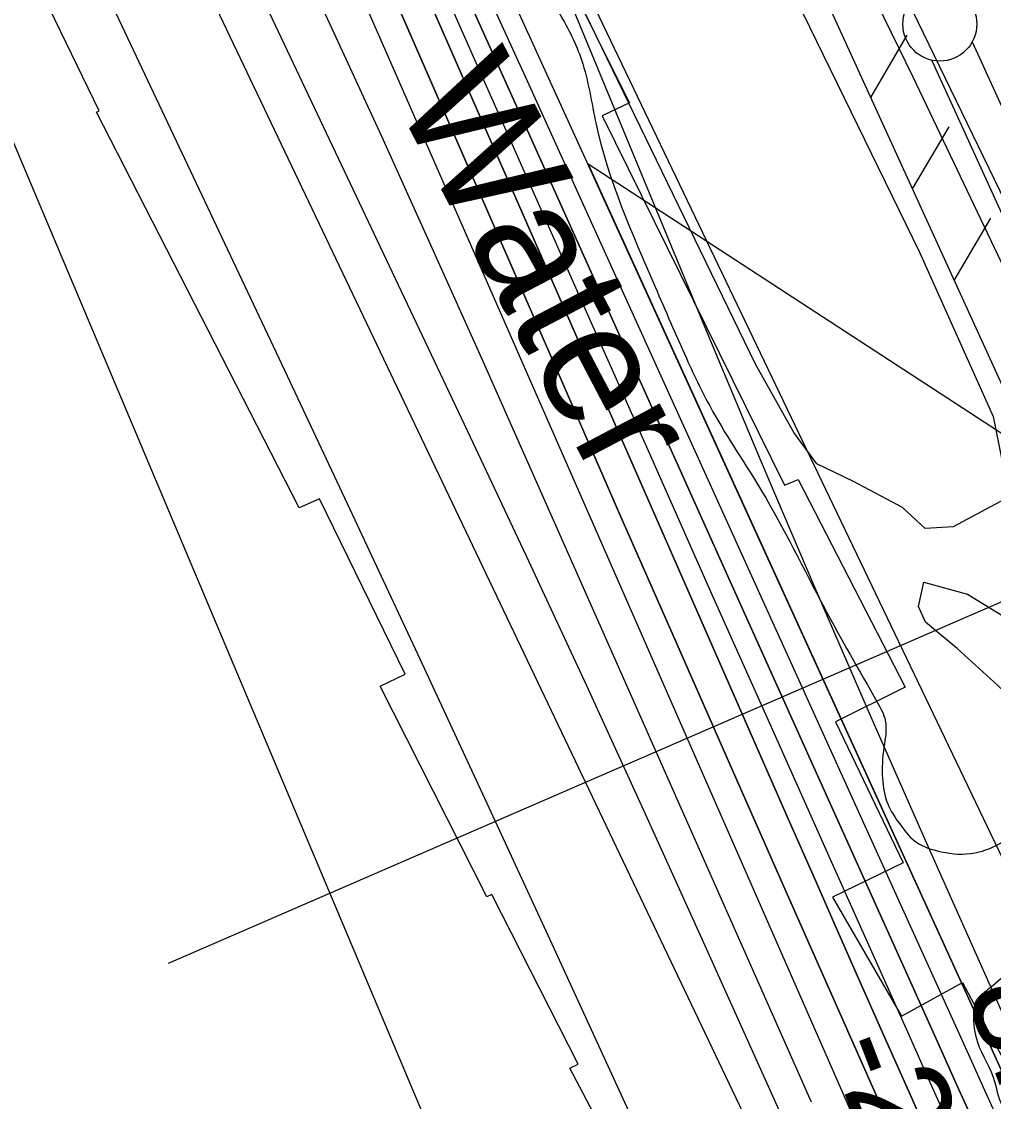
# Model space of a CAD drawing. Extents: x 3684037 to 3722149, y 433263 to 459021.
# Drawn here: x 3710142 to 3710800, y 443040 to 443771 of the extents above; entities that cross this region are included whole.
import ezdxf

# ---------------------------------------------------------------- set-up
doc = ezdxf.new("R2010")
doc.units = 0
for name, color, linetype in [('V-FLOD-BASE', 7, 'Continuous'), ('V-LEVE-TOET', 7, 'Continuous'), ('V-RIVR-EDGE', 7, 'Continuous'), ('V-RIVR-IDEN', 7, 'Continuous'), ('V-RIVR-RANG', 7, 'Continuous'), ('V-RRAP-FSHR', 7, 'Continuous'), ('V-RRAP-RVMT', 7, 'Continuous'), ('V-SITE-VEGE', 7, 'Continuous'), ('V-SURV-LINE', 7, 'Continuous'), ('V-TOPO-DPTH', 7, 'Continuous'), ('V-TOPO-MAJR', 7, 'Continuous'), ('V-TOPO-MINR', 7, 'Continuous'), ('V-TOPO-WATR', 7, 'Continuous'), ('V-UTIL-IDEN', 7, 'Continuous')]:
    doc.layers.add(name, color=color, linetype=linetype)

msp = doc.modelspace()

# ---------------------------------------------------------------- linework, layer by layer
at = {"layer": 'V-FLOD-BASE'}
msp.add_lwpolyline([(3711127.07, 442946.67), (3711049.78, 443120.45), (3711041.64, 443140.73), (3711031.77, 443152.31), (3711019, 443172.58), (3710996.94, 443202.69), (3710984.16, 443224.12), (3710975.45, 443238.6), (3710968.48, 443253.08), (3710962.67, 443263.5), (3710958.6, 443273.93), (3710954.53, 443287.26), (3710952.19, 443302.9), (3710949.27, 443320.87), (3710944.03, 443342.88), (3710939.96, 443357.37), (3710932.98, 443377.64), (3710919.02, 443417.62), (3710901.6, 443447.16), (3710834.19, 443595.45), (3710675, 443923.29), (3710537.32, 444195.53), (3710379.89, 444508.89)], dxfattribs=at)
at = {"layer": 'V-LEVE-TOET'}
msp.add_lwpolyline([(3711072.3, 443011.54), (3711029.29, 443110.6), (3711014.77, 443141.3), (3710997.35, 443164.46), (3710981.68, 443188.2), (3710970.06, 443207.9), (3710955.55, 443229.32), (3710943.93, 443253.65), (3710937.53, 443271.61), (3710931.71, 443295.94), (3710927.03, 443329.55), (3710922.94, 443353.89), (3710913.64, 443378.22), (3710903.18, 443401.97), (3710884.01, 443442.52), (3710860.19, 443492.91), (3710745.72, 443733.3), (3710618.49, 443993.96), (3710467.44, 444295.15), (3710285.62, 444646.74)], dxfattribs=at)
at = {"layer": 'V-RIVR-EDGE'}
msp.add_spline([(3707057.63, 450460), (3707081.52, 450431), (3707105.39, 450392.51), (3707125.2, 450359), (3707163.49, 450300.12), (3707183.76, 450270.23), (3707206.7, 450223.15), (3707227.4, 450181.5), (3707252.17, 450142.1), (3707265.67, 450117.2), (3707275.12, 450098.64), (3707318.38, 450037.94), (3707353.07, 449985.41), (3707385.06, 449939.66), (3707406.23, 449908.41), (3707430.1, 449871.27), (3707455.78, 449833.68), (3707495.45, 449785.2), (3707517.08, 449753.49), (3707534.2, 449727.23), (3707562.13, 449687.82), (3707582.83, 449647.07), (3707592.72, 449623.99), (3707603.99, 449607.68), (3707632.37, 449565.11), (3707692.27, 449470.46), (3707727.83, 449403.91), (3707751.67, 449355.47), (3707768.33, 449325.13), (3707817.4, 449240), (3707854.79, 449182.03), (3707880.91, 449141.73), (3707898.94, 449116.36), (3707960.23, 449034.82), (3707990.86, 448990.44), (3708021.04, 448942.43), (3708046.24, 448893.54), (3708087.2, 448819.73), (3708107.48, 448788.94), (3708130.45, 448754.06), (3708144.4, 448727.8), (3708155.18, 448700.19), (3708176.37, 448674.82), (3708204.31, 448634.06), (3708224.57, 448599.19), (3708242.58, 448567.5), (3708259.67, 448533.09), (3708300.54, 448421.76), (3708313.13, 448390.98), (3708333.36, 448345.26), (3708350.46, 448310.4), (3708400.43, 448222.56), (3708436, 448162.79), (3708462.58, 448121.12), (3708493.64, 448064.07), (3708520.62, 448004.32), (3708547.17, 447952.26), (3708560.65, 447921.03), (3708599.29, 447820.1), (3708618.62, 447774.38), (3708636.6, 447732.29), (3708686.04, 447611.44), (3708708.97, 447557.58), (3708728.76, 447517.74), (3708790.87, 447400.93), (3708813.79, 447342.99), (3708823.69, 447322.62), (3708832.7, 447310.39), (3708843.99, 447304.94), (3708854.83, 447299.94), (3708866.57, 447292.22), (3708878.28, 447274.56), (3708903.02, 447223.86), (3708928.62, 447154.16), (3708946.56, 447092.62), (3708972.63, 447032.42), (3709004.55, 446957.28), (3709022.09, 446919.26), (3709036.9, 446872.65), (3709065.65, 446798.42), (3709084.55, 446762.2), (3709116.06, 446705.15), (3709133.17, 446676.17), (3709190.81, 446579.27), (3709228.65, 446520.4), (3709242.18, 446506.8), (3709273.72, 446461.5), (3709296.22, 446418.04), (3709323.65, 446357.84), (3709346.13, 446307.14), (3709405.05, 446179.94), (3709417.62, 446143.28), (3709426.98, 446089), (3709431.45, 446069.09), (3709442.24, 446043.29), (3709459.81, 446017.93), (3709485.03, 445975.81), (3709516.54, 445917.41), (3709528.22, 445886.18), (3709547.07, 445830.07), (3709579.84, 445736.39), (3709592.41, 445699.28), (3709614.43, 445642.25), (3709638.73, 445596.07), (3709660.32, 445552.16), (3709689.1, 445487.43), (3709716.1, 445435.36), (3709727.8, 445413.18), (3709766.95, 445336.67), (3709796.19, 445272.84), (3709817.77, 445223.5), (3709885.21, 445070.05), (3709914.01, 445011.65), (3709955.32, 444895.8), (3709967.01, 444870), (3709990.89, 444833.77), (3710021.5, 444778.98), (3710062.05, 444721.45), (3710099, 444671.17), (3710125.54, 444614.59), (3710149.37, 444558.91), (3710206.48, 444434.88), (3710232.57, 444377.84), (3710255.95, 444325.79), (3710301.83, 444226.65), (3710336.44, 444144.73), (3710353.07, 444103.09), (3710397.08, 443983.15), (3710422.25, 443922.96), (3710475.81, 443823.35), (3710506.44, 443776.25), (3710521.29, 443745.01), (3710531.13, 443701.58), (3710571.1, 443591.61), (3710592.23, 443543.17), (3710610.23, 443506.96), (3710643.1, 443453.52), (3710685.41, 443374.74), (3710721.42, 443310.44), (3710726.82, 443298.22), (3710725.87, 443280.14), (3710724.91, 443258.89), (3710728.49, 443241.7), (3710736.59, 443228.11), (3710746.51, 443216.79), (3710761.87, 443209.97), (3710784.47, 443208.1), (3710799.86, 443212.58), (3710819.78, 443223.39), (3710828.83, 443224.27), (3710831.98, 443222), (3710845.47, 443189.86), (3710847.7, 443178.55), (3710844.52, 443169.52), (3710837.71, 443158.23), (3710824.1, 443142.44), (3710796, 443115.83), (3710790.11, 443110.87), (3710787.84, 443107.71), (3710786.47, 443099.58), (3710789.13, 443080.58), (3710800.82, 443053.87), (3710807.11, 443036.22), (3710810.72, 443032.6), (3710815.22, 443023.09), (3710815.19, 443014.5), (3710814.27, 443006.82), (3710817.86, 442996.41), (3710822.81, 442987.35), (3710832.3, 442981.9), (3710839.97, 442976.46), (3710855.3, 442958.33), (3710863.4, 442945.65), (3710869.69, 442927.55), (3710881.85, 442907.17)], degree=3, dxfattribs=at)
at = {"layer": 'V-RIVR-RANG'}
msp.add_line((3710920.53, 443428.19), (3710241.62, 443133.76), dxfattribs=at)
at = {"layer": 'V-RRAP-FSHR'}
for p, q in [((3710716.99, 443719.62), (3710741.75, 443761.71)), ((3710716.99, 443719.62), (3710741.75, 443761.71)), ((3710745.24, 443657.74), (3710770, 443699.83)), ((3710745.24, 443657.74), (3710770, 443699.83)), ((3710773.49, 443595.86), (3710798.25, 443637.95)), ((3710773.49, 443595.86), (3710798.25, 443637.95))]:
    msp.add_line(p, q, dxfattribs=at)
for points in [[(3710219.36, 444700.16), (3710405.05, 444328.82), (3710632.08, 443905.61), (3710829.82, 443472.46), (3710874.19, 443372.05), (3710940.18, 443211.19), (3711150.7, 442775.78), (3711369.41, 442270.41), (3711583.94, 441827.2), (3711640.29, 441693.5), (3711911.6, 441196.46), (3712334.08, 440407.06), (3712777.04, 439605.31), (3712909.03, 439353.17), (3713100.31, 438966.64)], [(3710580.1, 444002.52), (3710632.08, 443905.61), (3710829.82, 443472.46), (3710874.19, 443372.05), (3710940.18, 443211.19), (3710944.79, 443201.65)], [(3710449.88, 443948.54), (3711032.4, 442732.84), (3711461.51, 441700.35), (3711800.31, 440955.81), (3712037.99, 440494.59), (3712458, 439603.75), (3712696.92, 439205.07), (3712836.7, 438963.43)]]:
    msp.add_lwpolyline(points, dxfattribs=at)
at = {"layer": 'V-RRAP-RVMT'}
for p, q in [((3710362.18, 444099.99), (3710553.84, 443716.04)), ((3710194.84, 443710.67), (3710070.74, 443966.61)), ((3710193.17, 443709.81), (3710194.84, 443710.67)), ((3710330.2, 443441.96), (3710193.17, 443709.81)), ((3710553.84, 443716.04), (3710535.31, 443707.15)), ((3710535.31, 443707.15), (3710658.54, 443457.38)), ((3710658.54, 443457.38), (3710667.92, 443461.14)), ((3710667.92, 443461.14), (3710740.19, 443320.62)), ((3710343.94, 443448.09), (3710330.2, 443441.96)), ((3710401.98, 443329.42), (3710343.94, 443448.09)), ((3710385.13, 443321.3), (3710401.98, 443329.42)), ((3710457.18, 443178.82), (3710385.13, 443321.3)), ((3710740.19, 443320.62), (3710693.08, 443297.18)), ((3710693.08, 443297.18), (3710738.96, 443201.83)), ((3710738.96, 443201.83), (3710691.15, 443178.51)), ((3710460.66, 443180.32), (3710457.18, 443178.82)), ((3710519.1, 443065.55), (3710460.66, 443180.32)), ((3710691.15, 443178.51), (3710737.86, 443098.16)), ((3710737.86, 443098.16), (3710779.11, 443120.8)), ((3710779.11, 443120.8), (3711032.64, 442642.42)), ((3710513.41, 443062.99), (3710519.1, 443065.55)), ((3710582.61, 442931.34), (3710513.41, 443062.99))]:
    msp.add_line(p, q, dxfattribs=at)
at = {"layer": 'V-SITE-VEGE'}
for points in [[(3709492.02, 446157.1), (3709730.17, 445627.49), (3710085.95, 444927.48), (3710508.13, 444110.42), (3710750.08, 443614.96), (3710799.9, 443503.8), (3710810.62, 443449.39), (3710772.78, 443429.23), (3710753.85, 443428.03), (3710738.45, 443442.2), (3710705.3, 443459.91), (3710680.44, 443471.72), (3710665.04, 443492.99), (3710638.95, 443539.11), (3710445.62, 443937.6), (3710407.68, 444007.36), (3710378.03, 444068.45), (3710360.23, 444111.42), (3710336.47, 444195.98), (3710325.38, 444224.77), (3710071.97, 444744.07), (3709872.71, 445156.76), (3709536.46, 445857.78)], [(3710868.1, 443021.56), (3710840.86, 443045.19), (3710820.7, 443084.21), (3710814.74, 443114.96), (3710831.26, 443159.94), (3710851.33, 443196.64), (3710858.39, 443227.41), (3710854.79, 443262.91), (3710827.54, 443298.37), (3710802.67, 443322), (3710775.43, 443346.82), (3710754.11, 443364.54), (3710749.36, 443375.18), (3710752.89, 443391.75), (3710782.48, 443383.5), (3710819.19, 443361.07), (3710852.35, 443335.08), (3710870.14, 443297.23), (3710896.24, 443239.29), (3710929.42, 443190.82), (3710992.23, 443105.71), (3711036.13, 443000.46)]]:
    msp.add_lwpolyline(points, dxfattribs=at)
at = {"layer": 'V-SURV-LINE'}
for points in [[(3710785.68, 443757.3), (3711738.36, 441671.51)], [(3711711.07, 441659.05), (3710758.39, 443744.84)]]:
    msp.add_lwpolyline(points, dxfattribs=at)
msp.add_circle((3710763.74, 443769.24), 25, dxfattribs=at)
at = {"layer": 'V-TOPO-DPTH'}
for points in [[(3710816.96, 443036.02), (3710801.81, 443069.25), (3710786.66, 443102.47), (3710404.96, 443939.17), (3710397.12, 443956.31), (3710389.27, 443973.44), (3710381.4, 443990.56), (3710373.51, 444007.68), (3710365.6, 444024.78), (3710357.65, 444041.87), (3710349.67, 444058.94), (3710341.66, 444076), (3710079.04, 444633.84)], [(3710733, 443016.59), (3710661.28, 443178.63), (3710623.12, 443265.03), (3710585.04, 443351.48), (3710547.09, 443437.99), (3710509.24, 443524.53), (3710305.13, 443992.11), (3710299.84, 444004.09), (3710294.5, 444016.04), (3710289.06, 444027.95), (3710283.57, 444039.83), (3710250.72, 444110.1), (3710228.52, 444156.99), (3710206.01, 444203.72), (3710183.05, 444250.23), (3710159.77, 444296.59), (3710005.58, 444599.99)], [(3710005.58, 444599.99), (3710159.77, 444296.59), (3710183.05, 444250.23), (3710206.01, 444203.72), (3710228.52, 444156.99), (3710250.72, 444110.1), (3710283.57, 444039.83), (3710289.06, 444027.95), (3710294.5, 444016.04), (3710299.84, 444004.09), (3710305.13, 443992.11), (3710509.24, 443524.53), (3710547.09, 443437.99), (3710585.04, 443351.48), (3710623.12, 443265.03), (3710661.28, 443178.63), (3710733, 443016.59)], [(3710706.33, 443027.79), (3710378.4, 443774.63), (3710361.31, 443813.6), (3710344.22, 443852.56), (3710327.16, 443891.54), (3710310.1, 443930.52), (3710278.43, 444002.95), (3710277.21, 444005.71), (3710275.98, 444008.47), (3710274.72, 444011.22), (3710273.45, 444013.96), (3710265.87, 444030.18), (3710260.75, 444040.99), (3710255.54, 444051.77), (3710250.23, 444062.49), (3710244.83, 444073.18), (3710230.58, 444101.05), (3710217.99, 444125.64), (3710205.38, 444150.21), (3710192.75, 444174.78), (3710180.11, 444199.34), (3710029.8, 444490.82)], [(3710706.33, 443027.79), (3710378.4, 443774.63), (3710361.31, 443813.6), (3710344.22, 443852.56), (3710327.16, 443891.54), (3710310.1, 443930.52), (3710278.43, 444002.95), (3710277.21, 444005.71), (3710275.98, 444008.47), (3710274.72, 444011.22), (3710273.45, 444013.96), (3710265.87, 444030.18), (3710260.75, 444040.99), (3710255.54, 444051.77), (3710250.23, 444062.49), (3710244.83, 444073.18), (3710230.58, 444101.05), (3710217.99, 444125.64), (3710205.38, 444150.21), (3710192.75, 444174.78), (3710180.11, 444199.34), (3710029.8, 444490.82)], [(3710787.39, 443024.77), (3710775.27, 443051.51), (3710763.18, 443078.26), (3710629.02, 443376.19), (3710579.82, 443485.51), (3710530.64, 443594.84), (3710481.52, 443704.19), (3710432.42, 443813.56), (3710362.52, 443969.37), (3710348.33, 444000.81), (3710334.04, 444032.2), (3710319.61, 444063.54), (3710305.07, 444094.82), (3710174.3, 444374.71), (3710138.35, 444451.52)], [(3710138.35, 444451.52), (3710174.3, 444374.71), (3710305.07, 444094.82), (3710319.61, 444063.54), (3710334.04, 444032.2), (3710348.33, 444000.81), (3710362.52, 443969.37), (3710432.42, 443813.56), (3710481.52, 443704.19), (3710530.64, 443594.84), (3710579.82, 443485.51), (3710629.02, 443376.19), (3710763.18, 443078.26), (3710775.27, 443051.51), (3710787.39, 443024.77)], [(3710114.7, 444445.26), (3710155.21, 444361.33), (3710195.2, 444277.15), (3710234.84, 444192.8), (3710293.89, 444066.14), (3710303.67, 444044.96), (3710313.36, 444023.75), (3710322.9, 444002.46), (3710332.34, 443981.14), (3710662.09, 443229.54), (3710677.93, 443193.49), (3710693.81, 443157.45), (3710709.72, 443121.43), (3710725.67, 443085.42), (3710744.46, 443043.08), (3710751.07, 443028.27)], [(3710114.7, 444445.26), (3710155.21, 444361.33), (3710195.2, 444277.15), (3710234.84, 444192.8), (3710293.89, 444066.14), (3710303.67, 444044.96), (3710313.36, 444023.75), (3710322.9, 444002.46), (3710332.34, 443981.14), (3710662.09, 443229.54), (3710677.93, 443193.49), (3710693.81, 443157.45), (3710709.72, 443121.43), (3710725.67, 443085.42), (3710744.46, 443043.08), (3710751.07, 443028.27)], [(3710525.72, 443674.46), (3710786.66, 443102.47), (3710801.81, 443069.25), (3710816.96, 443036.02), (3710832.11, 443002.78), (3710847.25, 442969.55), (3710985.94, 442665.07), (3711000.36, 442633.39), (3711008.23, 442616.09)], [(3711008.23, 442616.09), (3711089.1, 442981.51), (3711019.12, 443085.28), (3711012.08, 443096.49), (3711005.54, 443107.98), (3710999.78, 443119.86), (3710994.52, 443132.02), (3710868.76, 443451.09), (3710525.72, 443674.46)]]:
    msp.add_lwpolyline(points, dxfattribs=at)
at = {"layer": 'V-TOPO-MAJR'}
msp.add_lwpolyline([(3710676.97, 443039.93), (3710454.66, 443541.12), (3710420.57, 443617.29), (3710386.14, 443693.31), (3710351.2, 443769.09), (3710315.92, 443844.72), (3710275.67, 443930.26), (3710260.13, 443962.94), (3710244.44, 443995.54), (3710228.49, 444028.02), (3710212.38, 444060.42), (3710127.84, 444228.76)], dxfattribs=at)
at = {"layer": 'V-TOPO-MINR'}
for points in [[(3710468.33, 442903.33), (3710063.33, 443863.6), (3710052.78, 443888.32), (3710042.1, 443912.98), (3710031.22, 443937.54), (3710020.2, 443962.05), (3709937.3, 444144.42), (3709893.68, 444239.99), (3709849.89, 444335.47), (3709805.82, 444430.82), (3709761.56, 444526.09), (3709692.76, 444673.64), (3709682.75, 444695.06), (3709672.7, 444716.47), (3709662.61, 444737.85), (3709652.49, 444759.22), (3709614.54, 444839.12), (3709585.42, 444900.42), (3709556.28, 444961.72), (3709527.14, 445023.02), (3709498, 445084.31), (3709330.8, 445435.81), (3709326.77, 445444.29)], [(3710410.55, 443342.92), (3710364.75, 443440.84), (3710318.76, 443538.67), (3710144.67, 443907.54), (3710135.26, 443927.39), (3710125.83, 443947.23), (3710116.34, 443967.04), (3710106.81, 443986.84), (3710057.04, 444089.92), (3710022.54, 444161.22), (3709987.95, 444232.47), (3709953.23, 444303.66), (3709918.42, 444374.81), (3709745.3, 444727.8)], [(3710733, 443016.59), (3710661.28, 443178.63), (3710623.12, 443265.03), (3710585.04, 443351.48), (3710547.09, 443437.99), (3710509.24, 443524.53), (3710305.13, 443992.11), (3710299.84, 444004.09), (3710294.5, 444016.04), (3710289.06, 444027.95), (3710283.57, 444039.83), (3710250.72, 444110.1), (3710228.52, 444156.99), (3710206.01, 444203.72), (3710183.05, 444250.23), (3710159.77, 444296.59), (3710005.58, 444599.99)], [(3710802.17, 443030.39), (3710793.3, 443049.88), (3710784.45, 443069.39), (3710513.79, 443666.39), (3710485.77, 443728.16), (3710457.75, 443789.92), (3710429.7, 443851.67), (3710401.64, 443913.42), (3710379.08, 443963.05), (3710362.23, 443999.95), (3710345.3, 444036.81), (3710328.24, 444073.61), (3710311.09, 444110.37), (3710127.34, 444502.51)], [(3710706.33, 443027.79), (3710378.4, 443774.63), (3710361.31, 443813.6), (3710344.22, 443852.56), (3710327.16, 443891.54), (3710310.1, 443930.52), (3710278.43, 444002.95), (3710277.21, 444005.71), (3710275.98, 444008.47), (3710274.72, 444011.22), (3710273.45, 444013.96), (3710265.87, 444030.18), (3710260.75, 444040.99), (3710255.54, 444051.77), (3710250.23, 444062.49), (3710244.83, 444073.18), (3710230.58, 444101.05), (3710217.99, 444125.64), (3710205.38, 444150.21), (3710192.75, 444174.78), (3710180.11, 444199.34), (3710029.8, 444490.82)], [(3710787.39, 443024.77), (3710775.27, 443051.51), (3710763.18, 443078.26), (3710629.02, 443376.19), (3710579.82, 443485.51), (3710530.64, 443594.84), (3710481.52, 443704.19), (3710432.42, 443813.56), (3710362.52, 443969.37), (3710348.33, 444000.81), (3710334.04, 444032.2), (3710319.61, 444063.54), (3710305.07, 444094.82), (3710174.3, 444374.71), (3710138.35, 444451.52)], [(3710834.39, 443036.94), (3710832.2, 443041.82), (3710830.01, 443046.69), (3710827.83, 443051.57), (3710755.23, 443214.45), (3710717.1, 443300.92), (3710679.44, 443387.59), (3710642.47, 443474.55), (3710605.96, 443561.72), (3710415.21, 444022.28), (3710407.5, 444040.69), (3710399.69, 444059.06), (3710391.73, 444077.37), (3710383.67, 444095.63), (3710303.2, 444276.09), (3710275.15, 444335.05), (3710245.22, 444392.98), (3710212.49, 444449.38)], [(3710751.07, 443028.27), (3710744.46, 443043.08), (3710725.67, 443085.42), (3710709.72, 443121.43), (3710693.81, 443157.45), (3710677.93, 443193.49), (3710662.09, 443229.54), (3710332.34, 443981.14), (3710322.9, 444002.46), (3710313.36, 444023.75), (3710303.67, 444044.96), (3710293.89, 444066.14), (3710234.84, 444192.8), (3710195.2, 444277.15), (3710155.21, 444361.33), (3710114.7, 444445.26)], [(3710772.65, 443019.17), (3710757.29, 443053.15), (3710742.01, 443087.17), (3710690.61, 443202.13), (3710649.73, 443293.68), (3710608.9, 443385.26), (3710568.16, 443476.86), (3710527.47, 443568.5), (3710347.05, 443975.36), (3710335.3, 444001.64), (3710323.46, 444027.88), (3710311.46, 444054.04), (3710299.37, 444080.16), (3710220.07, 444250.14), (3710174.67, 444346.98), (3710129.03, 444443.72)], [(3710668.02, 443005.33), (3710601.81, 443152.56), (3710563.47, 443237.17), (3710524.8, 443321.62), (3710485.63, 443405.84), (3710446.12, 443489.9), (3710228.98, 443948.52), (3710220.87, 443965.57), (3710212.73, 443982.6), (3710204.53, 443999.61), (3710196.3, 444016.59), (3710154.52, 444102.44), (3710125.44, 444162.38)], [(3710637.33, 443018.52), (3710193.37, 443950), (3710188.45, 443960.33), (3710183.53, 443970.66), (3710178.6, 443980.99), (3710173.68, 443991.33), (3710168.76, 444001.66), (3710163.83, 444011.98), (3710158.9, 444022.31), (3710153.96, 444032.64), (3710113.6, 444117.03)], [(3710965.49, 442092.3), (3710941.84, 442145.79), (3710918.32, 442199.34), (3710894.89, 442252.93), (3710877.3, 442293.28), (3710862.75, 442326.73), (3710848.22, 442360.19), (3710833.72, 442393.66), (3710819.24, 442427.14), (3710712.23, 442675.01), (3710692.32, 442720.97), (3710672.34, 442766.89), (3710652.26, 442812.77), (3710632.1, 442858.63), (3710604.6, 442921.01), (3710598.11, 442935.63), (3710591.57, 442950.23), (3710584.97, 442964.8), (3710578.32, 442979.34), (3710501.36, 443146.71), (3710456.05, 443244.86), (3710410.55, 443342.92)]]:
    msp.add_lwpolyline(points, dxfattribs=at)
at = {"layer": 'V-TOPO-WATR'}
msp.add_lwpolyline([(3710816.96, 443036.02), (3710801.81, 443069.25), (3710786.66, 443102.47), (3710404.96, 443939.17), (3710397.12, 443956.31), (3710389.27, 443973.44), (3710381.4, 443990.56), (3710373.51, 444007.68), (3710365.6, 444024.78), (3710357.65, 444041.87), (3710349.67, 444058.94), (3710341.66, 444076), (3710079.04, 444633.84)], dxfattribs=at)
at = {"layer": 'V-UTIL-IDEN'}
for points in [[(3710219.36, 444700.16), (3710405.05, 444328.82), (3710632.08, 443905.61), (3710829.82, 443472.46), (3710874.19, 443372.05), (3710940.18, 443211.19), (3711150.7, 442775.78), (3711369.41, 442270.41), (3711583.94, 441827.2), (3711640.29, 441693.5), (3711911.6, 441196.46), (3712334.08, 440407.06), (3712777.04, 439605.31), (3712909.03, 439353.17), (3713100.31, 438966.64)], [(3710580.1, 444002.52), (3710632.08, 443905.61), (3710829.82, 443472.46), (3710874.19, 443372.05), (3710940.18, 443211.19), (3710944.79, 443201.65)]]:
    msp.add_lwpolyline(points, dxfattribs=at)

# ---------------------------------------------------------------- texts
at = {"layer": 'V-RIVR-IDEN'}
msp.add_text('Water', height=83, rotation=297.68065, dxfattribs=at).set_placement((3710393.92, 443719.07))
at = {"layer": 'V-RIVR-RANG'}
for s, rotation, p in [('8.3', 290.69833, (3710780.63, 443113.72)), ('-23', 290.97836, (3710687.12, 443077.11))]:
    msp.add_text(s, height=67, rotation=rotation, dxfattribs=at).set_placement(p)

doc.saveas('drawing.dxf')
